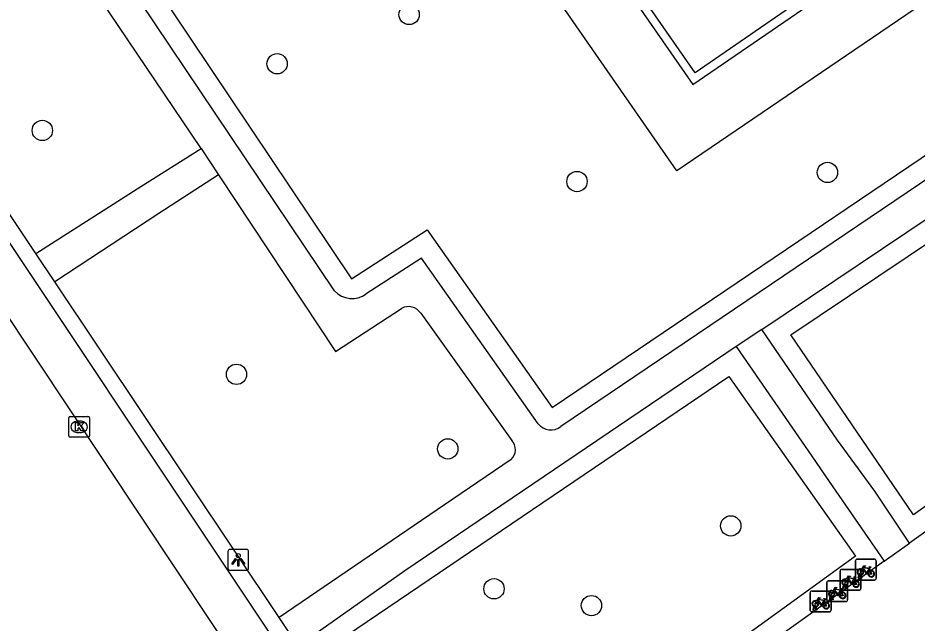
# Model space of a CAD drawing. Extents: x 158797 to 159887, y 384318 to 385255.
# Drawn here: x 158964.03 to 159007.29, y 384339.17 to 384368.3 of the extents above; entities that cross this region are included whole.
import ezdxf

# ---------------------------------------------------------------- set-up
doc = ezdxf.new("R2010")
doc.units = 0
for name, color, linetype in [('IMGEO_Boom', 7, 'Continuous'), ('IMGEO_Fietsenrek', 7, 'Continuous'), ('IMGEO_Groenvoorziening', 7, 'Continuous'), ('IMGEO_Haag', 7, 'Continuous'), ('IMGEO_Kolk', 7, 'Continuous'), ('IMGEO_Lichtpunt', 7, 'Continuous'), ('IMGEO_Rijbaan_lokaal_gesloten', 7, 'Continuous'), ('IMGEO_Voetpad_gesloten', 7, 'Continuous'), ('IMGEO_Voetpad_open', 7, 'Continuous')]:
    doc.layers.add(name, color=color, linetype=linetype)

msp = doc.modelspace()

# ---------------------------------------------------------------- linework, layer by layer
at = {"layer": 'IMGEO_Boom'}
for centre in [(158982.851, 384368.462), (158976.496, 384366.092), (158965.197, 384362.881), (159002.981, 384360.857), (158990.929, 384360.422), (158974.542, 384351.138), (158984.708, 384347.55), (158998.327, 384343.843), (158986.935, 384340.813), (158991.624, 384340.004)]:
    msp.add_circle(centre, 0.489, dxfattribs=at)
at = {"layer": 'IMGEO_Fietsenrek'}
for p, q in [((159004.326, 384341.312), (159004.326, 384342.153)), ((159004.326, 384342.153), (159004.326, 384341.312)), ((159004.401, 384342.237), (159005.242, 384342.237)), ((159005.242, 384342.237), (159004.401, 384342.237)), ((159005.326, 384342.162), (159005.326, 384341.321)), ((159005.326, 384341.321), (159005.326, 384342.162)), ((159003.592, 384340.821), (159003.592, 384341.662)), ((159003.592, 384341.662), (159003.592, 384340.821)), ((159003.667, 384341.746), (159004.508, 384341.746)), ((159004.508, 384341.746), (159003.667, 384341.746)), ((159004.592, 384341.671), (159004.592, 384340.83)), ((159004.592, 384340.83), (159004.592, 384341.671)), ((159004.595, 384341.504), (159004.596, 384341.497)), ((159005.013, 384341.786), (159005.049, 384341.691)), ((159002.946, 384340.271), (159002.946, 384341.112)), ((159002.946, 384341.112), (159002.946, 384340.271)), ((159003.021, 384341.196), (159003.862, 384341.196)), ((159003.862, 384341.196), (159003.021, 384341.196)), ((159003.946, 384341.121), (159003.946, 384340.28)), ((159003.946, 384340.28), (159003.946, 384341.121)), ((159004.279, 384341.295), (159004.315, 384341.2)), ((159005.251, 384341.237), (159004.41, 384341.237)), ((159004.41, 384341.237), (159005.251, 384341.237)), ((159004.453, 384341.321), (159004.492, 384341.481)), ((159004.487, 384341.321), (159004.453, 384341.321)), ((159004.522, 384341.469), (159004.487, 384341.321)), ((159004.564, 384341.493), (159004.563, 384341.497)), ((159004.605, 384341.321), (159004.571, 384341.463)), ((159004.603, 384341.467), (159004.638, 384341.321)), ((159004.638, 384341.321), (159004.605, 384341.321)), ((159002.229, 384340.702), (159003.07, 384340.702)), ((159003.07, 384340.702), (159002.229, 384340.702)), ((159003.633, 384340.745), (159003.669, 384340.65)), ((159004.517, 384340.746), (159003.676, 384340.746)), ((159003.676, 384340.746), (159004.517, 384340.746)), ((159003.719, 384340.83), (159003.758, 384340.99)), ((159003.753, 384340.83), (159003.719, 384340.83)), ((159003.788, 384340.978), (159003.753, 384340.83)), ((159003.83, 384341.002), (159003.829, 384341.006)), ((159003.871, 384340.83), (159003.837, 384340.972)), ((159003.861, 384341.013), (159003.862, 384341.006)), ((159003.869, 384340.976), (159003.904, 384340.83)), ((159003.904, 384340.83), (159003.871, 384340.83)), ((159002.154, 384339.777), (159002.154, 384340.618)), ((159002.154, 384340.618), (159002.154, 384339.777)), ((159002.841, 384340.251), (159002.877, 384340.156)), ((159003.073, 384340.28), (159003.112, 384340.44)), ((159003.107, 384340.28), (159003.073, 384340.28)), ((159003.142, 384340.428), (159003.107, 384340.28)), ((159003.154, 384340.627), (159003.154, 384339.786)), ((159003.154, 384339.786), (159003.154, 384340.627)), ((159003.184, 384340.452), (159003.183, 384340.456)), ((159003.225, 384340.28), (159003.191, 384340.422)), ((159003.215, 384340.463), (159003.216, 384340.456)), ((159003.223, 384340.426), (159003.258, 384340.28)), ((159003.258, 384340.28), (159003.225, 384340.28)), ((159002.281, 384339.786), (159002.32, 384339.946)), ((159002.315, 384339.786), (159002.281, 384339.786)), ((159002.35, 384339.934), (159002.315, 384339.786)), ((159002.392, 384339.958), (159002.391, 384339.962)), ((159002.433, 384339.786), (159002.399, 384339.928)), ((159002.423, 384339.969), (159002.424, 384339.962)), ((159002.431, 384339.932), (159002.466, 384339.786)), ((159002.466, 384339.786), (159002.433, 384339.786)), ((159003.871, 384340.196), (159003.03, 384340.196)), ((159003.03, 384340.196), (159003.871, 384340.196)), ((159003.079, 384339.702), (159002.238, 384339.702)), ((159002.238, 384339.702), (159003.079, 384339.702))]:
    msp.add_line(p, q, dxfattribs=at)
for points in [[(159004.66, 384341.711), (159004.608, 384341.621), (159004.568, 384341.596), (159004.569, 384341.643), (159004.624, 384341.737)], [(159004.639, 384341.763), (159004.734, 384341.927), (159004.82, 384341.913), (159004.822, 384341.904), (159004.766, 384341.893), (159004.739, 384341.848), (159004.995, 384341.807)], [(159004.935, 384341.519), (159004.885, 384341.519), (159004.694, 384341.77), (159004.675, 384341.738)], [(159004.982, 384341.782), (159004.725, 384341.823), (159004.708, 384341.794), (159004.875, 384341.574), (159004.982, 384341.782)], [(159005.03, 384341.684), (159005, 384341.761), (159004.891, 384341.543), (159004.934, 384341.543)], [(159004.964, 384341.543), (159005.084, 384341.542), (159005.04, 384341.656)], [(159005.06, 384341.663), (159005.115, 384341.518), (159004.965, 384341.518)], [(159004.995, 384341.807), (159005.02, 384341.856), (159005.014, 384341.86), (159004.991, 384341.864), (159004.979, 384341.871), (159004.978, 384341.874), (159004.98, 384341.879), (159005.075, 384341.864), (159005.077, 384341.854), (159005.067, 384341.841), (159005.055, 384341.835), (159005.041, 384341.841), (159005.013, 384341.786)], [(159003.926, 384341.22), (159003.874, 384341.13), (159003.834, 384341.105), (159003.835, 384341.152), (159003.89, 384341.246)], [(159003.905, 384341.272), (159004, 384341.436), (159004.086, 384341.422), (159004.088, 384341.413), (159004.032, 384341.402), (159004.005, 384341.357), (159004.261, 384341.316)], [(159004.201, 384341.028), (159004.151, 384341.028), (159003.96, 384341.279), (159003.941, 384341.247)], [(159004.248, 384341.291), (159003.991, 384341.332), (159003.974, 384341.303), (159004.141, 384341.083), (159004.248, 384341.291)], [(159004.296, 384341.193), (159004.266, 384341.27), (159004.157, 384341.052), (159004.2, 384341.052)], [(159004.23, 384341.052), (159004.35, 384341.051), (159004.306, 384341.165)], [(159004.326, 384341.172), (159004.381, 384341.027), (159004.231, 384341.027)], [(159004.261, 384341.316), (159004.286, 384341.365), (159004.28, 384341.369), (159004.257, 384341.373), (159004.245, 384341.38), (159004.244, 384341.383), (159004.246, 384341.388), (159004.341, 384341.373), (159004.343, 384341.363), (159004.333, 384341.35), (159004.321, 384341.344), (159004.307, 384341.35), (159004.279, 384341.295)], [(159003.28, 384340.67), (159003.228, 384340.58), (159003.188, 384340.555), (159003.189, 384340.602), (159003.244, 384340.696)], [(159003.259, 384340.722), (159003.354, 384340.886), (159003.44, 384340.872), (159003.442, 384340.863), (159003.386, 384340.852), (159003.359, 384340.807), (159003.615, 384340.766)], [(159003.555, 384340.478), (159003.505, 384340.478), (159003.314, 384340.729), (159003.295, 384340.697)], [(159003.602, 384340.741), (159003.345, 384340.782), (159003.328, 384340.753), (159003.495, 384340.533), (159003.602, 384340.741)], [(159003.65, 384340.643), (159003.62, 384340.72), (159003.511, 384340.502), (159003.554, 384340.502)], [(159003.615, 384340.766), (159003.64, 384340.815), (159003.634, 384340.819), (159003.611, 384340.823), (159003.599, 384340.83), (159003.598, 384340.833), (159003.6, 384340.838), (159003.695, 384340.823), (159003.697, 384340.813), (159003.687, 384340.8), (159003.675, 384340.794), (159003.661, 384340.8), (159003.633, 384340.745)], [(159002.488, 384340.176), (159002.436, 384340.086), (159002.396, 384340.061), (159002.397, 384340.108), (159002.452, 384340.202)], [(159002.467, 384340.228), (159002.562, 384340.392), (159002.648, 384340.378), (159002.65, 384340.369), (159002.594, 384340.358), (159002.567, 384340.313), (159002.823, 384340.272)], [(159002.763, 384339.984), (159002.713, 384339.984), (159002.522, 384340.235), (159002.503, 384340.203)], [(159002.81, 384340.247), (159002.553, 384340.288), (159002.536, 384340.259), (159002.703, 384340.039), (159002.81, 384340.247)], [(159002.858, 384340.149), (159002.828, 384340.226), (159002.719, 384340.008), (159002.762, 384340.008)], [(159002.823, 384340.272), (159002.848, 384340.321), (159002.842, 384340.325), (159002.819, 384340.329), (159002.807, 384340.336), (159002.806, 384340.339), (159002.808, 384340.344), (159002.903, 384340.329), (159002.905, 384340.319), (159002.895, 384340.306), (159002.883, 384340.3), (159002.869, 384340.306), (159002.841, 384340.251)], [(159003.584, 384340.502), (159003.704, 384340.501), (159003.66, 384340.615)], [(159003.68, 384340.622), (159003.735, 384340.477), (159003.585, 384340.477)], [(159002.792, 384340.008), (159002.912, 384340.007), (159002.868, 384340.121)], [(159002.888, 384340.128), (159002.943, 384339.983), (159002.793, 384339.983)]]:
    msp.add_lwpolyline(points, dxfattribs=at)
for centre, radius, start, end in [((159004.404, 384342.159), 0.0779, 92.4484, 184.2845), ((159004.404, 384342.159), 0.0779, 92.4484, 184.2845), ((159005.248, 384342.159), 0.0779, 2.4484, 94.2845), ((159005.248, 384342.159), 0.0779, 2.4484, 94.2845), ((159003.67, 384341.668), 0.0779, 92.4484, 184.2845), ((159003.67, 384341.668), 0.0779, 92.4484, 184.2845), ((159004.566, 384341.622), 0.159, 62.6766, 242.1369), ((159004.566, 384341.622), 0.129, 63.3192, 238.903), ((159004.546, 384341.493), 0.0499, 12.8025, 158.6934), ((159004.514, 384341.668), 0.0779, 2.4484, 94.2845), ((159004.514, 384341.668), 0.0779, 2.4484, 94.2845), ((159004.546, 384341.493), 0.0174, 12.8025, 163.4502), ((159004.566, 384341.622), 0.129, 283.6043, 43.4302), ((159004.566, 384341.622), 0.159, 283.5766, 46.6042), ((159005.093, 384341.538), 0.159, 113.3408, 178.3217), ((159005.093, 384341.538), 0.159, 187.0065, 105.7708), ((159005.093, 384341.538), 0.129, 113.923, 177.9556), ((159005.093, 384341.538), 0.129, 188.6715, 104.5883), ((159003.024, 384341.118), 0.0779, 92.4484, 184.2845), ((159003.024, 384341.118), 0.0779, 92.4484, 184.2845), ((159003.832, 384341.131), 0.159, 62.6766, 242.1369), ((159003.832, 384341.131), 0.129, 63.3192, 238.903), ((159003.832, 384341.131), 0.129, 283.6043, 43.4302), ((159003.868, 384341.118), 0.0779, 2.4484, 94.2845), ((159003.868, 384341.118), 0.0779, 2.4484, 94.2845), ((159003.832, 384341.131), 0.159, 283.5766, 46.6042), ((159004.359, 384341.047), 0.159, 113.3408, 178.3217), ((159004.359, 384341.047), 0.159, 187.0065, 105.7708), ((159004.359, 384341.047), 0.129, 113.923, 177.9556), ((159004.359, 384341.047), 0.129, 188.6715, 104.5883), ((159004.404, 384341.315), 0.0779, 182.4484, 274.2845), ((159004.404, 384341.315), 0.0779, 182.4484, 274.2845), ((159004.566, 384341.622), 0.159, 253.9967, 271.7867), ((159004.566, 384341.622), 0.129, 253.415, 269.0204), ((159005.248, 384341.315), 0.0779, 272.4484, 4.2845), ((159005.248, 384341.315), 0.0779, 272.4484, 4.2845), ((159002.232, 384340.624), 0.0779, 92.4484, 184.2845), ((159002.232, 384340.624), 0.0779, 92.4484, 184.2845), ((159003.186, 384340.581), 0.159, 62.6766, 242.1369), ((159003.186, 384340.581), 0.129, 63.3192, 238.903), ((159003.076, 384340.624), 0.0779, 2.4484, 94.2845), ((159003.076, 384340.624), 0.0779, 2.4484, 94.2845), ((159003.186, 384340.581), 0.129, 283.6043, 43.4302), ((159003.186, 384340.581), 0.159, 283.5766, 46.6042), ((159003.713, 384340.497), 0.159, 113.3408, 178.3217), ((159003.713, 384340.497), 0.159, 187.0065, 105.7708), ((159003.67, 384340.824), 0.0779, 182.4484, 274.2845), ((159003.67, 384340.824), 0.0779, 182.4484, 274.2845), ((159003.812, 384341.002), 0.0499, 12.8025, 158.6934), ((159003.832, 384341.131), 0.159, 253.9967, 271.7867), ((159003.812, 384341.002), 0.0174, 12.8025, 163.4502), ((159003.832, 384341.131), 0.129, 253.415, 269.0204), ((159004.514, 384340.824), 0.0779, 272.4484, 4.2845), ((159004.514, 384340.824), 0.0779, 272.4484, 4.2845), ((159002.394, 384340.087), 0.159, 62.6766, 242.1369), ((159002.394, 384340.087), 0.129, 63.3192, 238.903), ((159002.394, 384340.087), 0.159, 283.5766, 46.6042), ((159003.024, 384340.274), 0.0779, 182.4484, 274.2845), ((159003.024, 384340.274), 0.0779, 182.4484, 274.2845), ((159003.166, 384340.452), 0.0499, 12.8025, 158.6934), ((159003.186, 384340.581), 0.159, 253.9967, 271.7867), ((159003.166, 384340.452), 0.0174, 12.8025, 163.4502), ((159003.186, 384340.581), 0.129, 253.415, 269.0204), ((159003.713, 384340.497), 0.129, 113.923, 177.9556), ((159003.713, 384340.497), 0.129, 188.6715, 104.5883), ((159003.868, 384340.274), 0.0779, 272.4484, 4.2845), ((159003.868, 384340.274), 0.0779, 272.4484, 4.2845), ((159002.232, 384339.78), 0.0779, 182.4484, 274.2845), ((159002.232, 384339.78), 0.0779, 182.4484, 274.2845), ((159002.374, 384339.958), 0.0499, 12.8025, 158.6934), ((159002.394, 384340.087), 0.159, 253.9967, 271.7867), ((159002.374, 384339.958), 0.0174, 12.8025, 163.4502), ((159002.394, 384340.087), 0.129, 253.415, 269.0204), ((159002.394, 384340.087), 0.129, 283.6043, 43.4302), ((159002.921, 384340.003), 0.159, 113.3408, 178.3217), ((159002.921, 384340.003), 0.159, 187.0065, 105.7708), ((159002.921, 384340.003), 0.129, 113.923, 177.9556), ((159002.921, 384340.003), 0.129, 188.6715, 104.5883), ((159003.076, 384339.78), 0.0779, 272.4484, 4.2845), ((159003.076, 384339.78), 0.0779, 272.4484, 4.2845)]:
    msp.add_arc(centre, radius, start, end, dxfattribs=at)
at = {"layer": 'IMGEO_Groenvoorziening'}
for points in [[(159055.403, 384390.171), (159053.644, 384392.587), (159058.175, 384395.638), (159054.593, 384400.969), (158995.74, 384360.943), (158987.932, 384372.193), (158983.941, 384369.552), (158979.202, 384376.413), (158976.747, 384374.656), (158973.959, 384378.628), (158968.788, 384375.118), (158969.589, 384373.816), (158968.459, 384373.087), (158980.069, 384355.74), (158983.714, 384358.095), (158989.738, 384349.543), (159016.985, 384367.967), (159026.37, 384374.159), (159028.031, 384371.736), (159040.606, 384380.112), (159055.403, 384390.171)], [(159043.125, 384370.263), (159019.823, 384353.473), (159007.119, 384344.379), (159001.216, 384353.033), (159018.213, 384364.435), (159020.645, 384360.949), (159030.644, 384367.953), (159030.042, 384368.813), (159058.979, 384388.369), (159060.285, 384386.458), (159062.601, 384388.001), (159064.399, 384385.261), (159043.125, 384370.263)], [(159004.339, 384342.391), (158987.17, 384329.948), (158984.19, 384329.864), (158978.834, 384337.889), (158998.241, 384351.032), (159004.339, 384342.391)]]:
    msp.add_lwpolyline(points, dxfattribs=at)
at = {"layer": 'IMGEO_Haag'}
for points in [[(159005.327, 384371.675), (158996.612, 384365.65), (158988.829, 384376.863), (158984.844, 384374.227), (158980.361, 384380.71), (158988.072, 384386.076)], [(158976.054, 384380.866), (158977.471, 384378.863), (158979.933, 384380.625), (158984.738, 384373.677), (158988.723, 384376.314), (158996.51, 384365.095), (159005.569, 384371.315)]]:
    msp.add_lwpolyline(points, dxfattribs=at)
at = {"layer": 'IMGEO_Kolk'}
for p, q in [((158966.468, 384348.186), (158966.468, 384349.038)), ((158966.543, 384349.112), (158967.395, 384349.112)), ((158966.956, 384348.892), (158966.981, 384348.892)), ((158967.469, 384349.038), (158967.469, 384348.186)), ((158967.395, 384348.112), (158966.543, 384348.112)), ((158966.979, 384348.332), (158966.954, 384348.332))]:
    msp.add_line(p, q, dxfattribs=at)
for points in [[(158966.468, 384348.186), (158966.468, 384349.038)], [(158966.543, 384349.112), (158967.395, 384349.112)], [(158967.469, 384349.038), (158967.469, 384348.186)], [(158966.789, 384348.812), (158966.912, 384348.812), (158966.912, 384348.661), (158967.042, 384348.812), (158967.206, 384348.812), (158967.06, 384348.661), (158967.213, 384348.412), (158967.061, 384348.412), (158966.976, 384348.576), (158966.912, 384348.509), (158966.912, 384348.412), (158966.789, 384348.412), (158966.789, 384348.812)], [(158967.395, 384348.112), (158966.543, 384348.112)]]:
    msp.add_lwpolyline(points, dxfattribs=at)
for centre, start, end in [((158966.545, 384349.036), 91.552, 178.448), ((158966.545, 384349.036), 91.552, 178.448), ((158967.393, 384349.036), 1.552, 88.448), ((158967.393, 384349.036), 1.552, 88.448), ((158966.545, 384348.188), 181.552, 268.448), ((158966.545, 384348.188), 181.552, 268.448), ((158967.393, 384348.188), 271.552, 358.448), ((158967.393, 384348.188), 271.552, 358.448)]:
    msp.add_arc(centre, 0.0765, start, end, dxfattribs=at)
for centre, major_axis, ratio, start_param, end_param in [((158966.955, 384348.612), (-0.387, 0.002), 0.722429, 4.712389, 7.853982), ((158966.98, 384348.612), (-0.39, 0.002), 0.717154, 1.570796, 4.712389)]:
    msp.add_ellipse(centre, major_axis=major_axis, ratio=ratio, start_param=start_param, end_param=end_param, dxfattribs=at)
at = {"layer": 'IMGEO_Lichtpunt'}
for p, q in [((158974.127, 384342.611), (158974.127, 384341.804)), ((158974.127, 384342.611), (158974.127, 384341.804)), ((158975.029, 384342.706), (158974.221, 384342.706)), ((158975.029, 384342.706), (158974.221, 384342.706)), ((158975.123, 384341.804), (158975.123, 384342.611)), ((158975.123, 384341.804), (158975.123, 384342.611)), ((158974.221, 384341.71), (158975.029, 384341.71)), ((158974.221, 384341.71), (158975.029, 384341.71))]:
    msp.add_line(p, q, dxfattribs=at)
for points in [[(158974.501, 384342.275), (158974.54, 384342.247), (158974.352, 384341.985), (158974.314, 384342.012), (158974.501, 384342.275)], [(158974.603, 384342.227), (158974.65, 384342.227), (158974.65, 384341.905), (158974.603, 384341.905), (158974.603, 384342.227)], [(158974.713, 384342.247), (158974.751, 384342.274), (158974.938, 384342.012), (158974.899, 384341.984), (158974.713, 384342.247)]]:
    msp.add_lwpolyline(points, dxfattribs=at)
msp.add_circle((158974.626, 384342.409), 0.0994, dxfattribs=at)
for centre, start, end in [((158974.221, 384342.611), 90, 180), ((158974.221, 384342.611), 90, 180), ((158975.029, 384342.611), 0, 90), ((158975.029, 384342.611), 0, 90), ((158974.221, 384341.804), 180, 270), ((158974.221, 384341.804), 180, 270), ((158975.029, 384341.804), 270, 0), ((158975.029, 384341.804), 270, 360)]:
    msp.add_arc(centre, 0.0946, start, end, dxfattribs=at)
at = {"layer": 'IMGEO_Rijbaan_lokaal_gesloten'}
msp.add_lwpolyline([(158980.144, 384328.959), (158941.024, 384387.81), (158878.566, 384481.484)], dxfattribs=at)
at = {"layer": 'IMGEO_Voetpad_gesloten'}
for points in [[(158979.251, 384355.154), (158967.051, 384373.358)], [(158972.835, 384362.007), (158965.776, 384372.495)], [(159017.545, 384367.139), (158990.158, 384348.62)], [(158999.82, 384353.301), (159018.471, 384365.812)], [(158972.835, 384362.007), (158973.681, 384360.744)], [(158973.681, 384360.744), (158979.306, 384352.231), (158982.484, 384354.309)], [(158989.055, 384348.752), (158983.45, 384356.734), (158980.786, 384355.013)], [(158983.407, 384354.076), (158987.788, 384347.961)], [(158999.82, 384353.301), (158998.595, 384352.479)], [(158998.595, 384352.479), (158982.645, 384341.685), (158977.514, 384338.058)], [(158987.753, 384347.032), (158984.558, 384344.851), (158976.599, 384339.428)], [(158977.514, 384338.058), (158976.599, 384339.428)]]:
    msp.add_lwpolyline(points, dxfattribs=at)
for centre, radius, start, end in [((158980.099, 384355.956), 1.167, 223.42, 306.0834), ((158982.825, 384353.715), 0.685, 31.8021, 119.8626), ((158989.679, 384349.29), 0.824, 220.7623, 305.5891), ((158987.303, 384347.514), 0.66, 313.0302, 42.6546)]:
    msp.add_arc(centre, radius, start, end, dxfattribs=at)
at = {"layer": 'IMGEO_Voetpad_open'}
for points in [[(158880.607, 384482.106), (158909.096, 384439.327), (158980.191, 384332.575), (158980.275, 384331.98), (158979.947, 384330.322)], [(159065.77, 384384.995), (159052.15, 384375.534), (159041.719, 384368.017), (159042.006, 384367.619), (159040.072, 384366.237), (159039.79, 384366.628), (159036.663, 384364.374), (159036.932, 384364.001), (159035.26, 384362.747), (159034.968, 384363.153), (159030.236, 384359.743), (159030.529, 384359.337), (159028.565, 384357.922), (159028.272, 384358.328), (159022.13, 384353.902), (159022.428, 384353.488), (159020.815, 384352.33), (159020.519, 384352.741), (159006.925, 384343.011)], [(158964.891, 384356.955), (158950.216, 384378.923)], [(158964.891, 384356.955), (158969.941, 384360.184), (158972.835, 384362.007)], [(158973.681, 384360.744), (158970.805, 384358.876), (158965.796, 384355.6)], [(158965.796, 384355.6), (158964.891, 384356.955)], [(158976.599, 384339.428), (158965.796, 384355.6)], [(159006.925, 384343.011), (159005.255, 384345.509), (159004.299, 384346.831), (159003.47, 384347.976), (158999.82, 384353.301)], [(158998.595, 384352.479), (159002.225, 384347.194), (159003.066, 384345.979), (159005.718, 384342.148)], [(159005.718, 384342.148), (159006.925, 384343.011)], [(159005.718, 384342.148), (158996.277, 384335.39)]]:
    msp.add_lwpolyline(points, dxfattribs=at)

doc.saveas('drawing.dxf')
